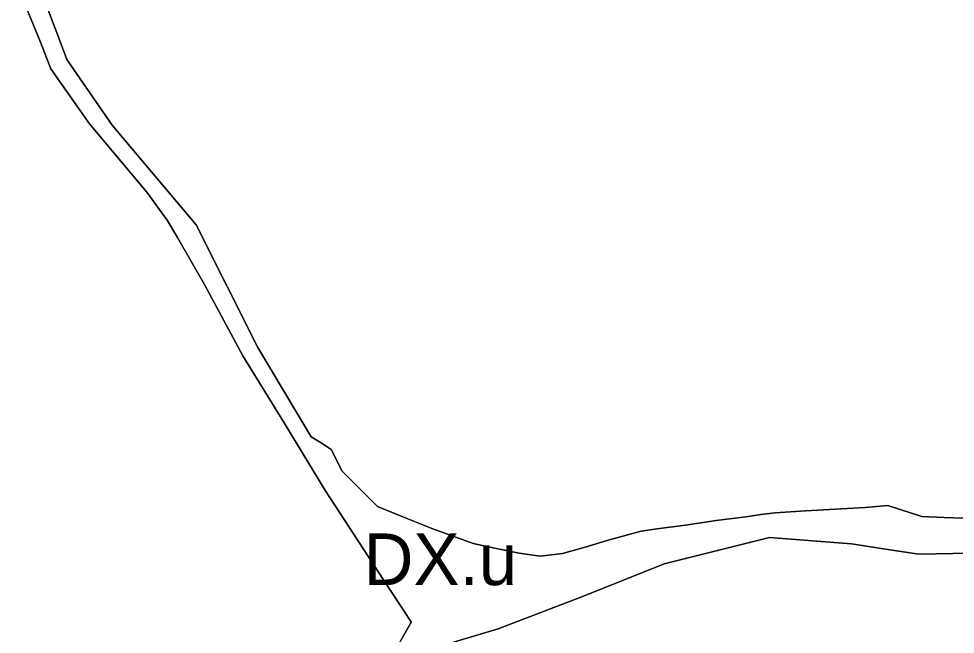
# Model space of a CAD drawing. Extents: x -555509 to -553005, y -1186756 to -1182560.
# Drawn here: x -554083.1 to -553829.3, y -1185206.5 to -1185039.8 of the extents above; entities that cross this region are included whole.
import ezdxf

# ---------------------------------------------------------------- set-up
doc = ezdxf.new("R2010")
doc.units = 0
for name, color, linetype in [('Level 26', 7, 'Continuous'), ('Level 59', 7, 'Continuous'), ('OBRYS_PLOCH', 7, 'Continuous'), ('stav_AP', 7, 'Continuous'), ('stav_ZZ', 7, 'Continuous')]:
    doc.layers.add(name, color=color, linetype=linetype)

msp = doc.modelspace()

# ---------------------------------------------------------------- linework, layer by layer
at = {"layer": 'Level 26'}
for p, q in [((-554081.61, -1185035.41), (-554077.13, -1185046.17)), ((-554077.13, -1185046.17), (-554074.36, -1185053.38)), ((-554069.98, -1185050.91), (-554071.76, -1185046.22)), ((-554057.78, -1185068.66), (-554069.98, -1185050.91)), ((-554074.36, -1185053.38), (-554063.92, -1185068.3)), ((-554035.01, -1185095.67), (-554057.78, -1185068.66)), ((-554018.25, -1185128.8), (-554035.01, -1185095.67)), ((-554003.82, -1185153), (-554018.25, -1185128.8)), ((-554022.29, -1185131.09), (-554011.1, -1185149.21)), ((-554011.1, -1185149.21), (-554000.1, -1185167.42)), ((-554001.09, -1185154.69), (-554003.82, -1185153)), ((-553999.76, -1185155.59), (-554001.09, -1185154.69)), ((-553998.43, -1185156.49), (-553999.76, -1185155.59)), ((-554000.1, -1185167.42), (-553986.93, -1185187.59)), ((-553978.99, -1185174.65), (-553985.83, -1185171.9)), ((-553970.89, -1185177.98), (-553978.99, -1185174.65)), ((-553959.95, -1185181.92), (-553970.89, -1185177.98)), ((-553952.8, -1185183.42), (-553959.95, -1185181.92)), ((-553947.5, -1185184.53), (-553952.8, -1185183.42)), ((-553986.93, -1185187.59), (-553982.86, -1185193.83)), ((-553982.86, -1185193.83), (-553978.84, -1185199.98)), ((-553978.84, -1185199.98), (-553976.73, -1185203.21))]:
    msp.add_line(p, q, dxfattribs=at)
for points in [[(-554071.76, -1185046.22), (-554081.96, -1185019.29), (-554083.05, -1184999.19), (-554080.23, -1184986.06), (-554075.76, -1184976.26)], [(-554063.92, -1185068.3), (-554048.37, -1185086.75), (-554042.8, -1185094.34), (-554040.07, -1185099.07), (-554032.59, -1185112.01), (-554022.29, -1185131.09)], [(-553985.83, -1185171.9), (-553995.39, -1185162.33), (-553998.43, -1185156.49)], [(-553827.15, -1185175.08), (-553832.36, -1185174.84), (-553838.41, -1185174.56), (-553847.6, -1185171.64), (-553853.73, -1185172.13), (-553861.8, -1185172.59), (-553869.86, -1185173.07), (-553878.14, -1185173.59), (-553881.97, -1185174.05), (-553886.1, -1185174.65), (-553894.12, -1185175.66), (-553902.43, -1185176.91), (-553910.2, -1185177.97), (-553914.44, -1185178.6), (-553923.4, -1185181.02), (-553929.56, -1185182.94), (-553935.71, -1185184.62), (-553941.77, -1185185.36), (-553947.5, -1185184.53)], [(-554002.44, -1185238.44), (-553985.07, -1185223.8), (-553967.75, -1185210.53), (-553965.29, -1185208.64), (-553953.2, -1185204.97), (-553929.57, -1185195.95), (-553908.21, -1185187.44), (-553879.62, -1185180.24), (-553857.41, -1185182), (-553848.22, -1185183.48), (-553839.2, -1185184.82), (-553820.75, -1185184.42)], [(-553976.73, -1185203.21), (-553980.01, -1185209.02), (-553983.66, -1185211.53), (-554006.5, -1185227.26), (-554018.08, -1185235.23), (-554046.19, -1185248.33), (-554062.2, -1185252.34), (-554060.74, -1185258.05), (-554074.42, -1185261.1), (-554072.76, -1185267.53), (-554070.29, -1185277.21)]]:
    msp.add_lwpolyline(points, dxfattribs=at)
at = {"layer": 'OBRYS_PLOCH'}
for p, q in [((-554077.13, -1185046.17), (-554081.61, -1185035.41)), ((-554081.61, -1185035.41), (-554077.13, -1185046.17)), ((-554074.36, -1185053.38), (-554077.13, -1185046.17)), ((-554077.13, -1185046.17), (-554074.36, -1185053.38)), ((-554071.76, -1185046.22), (-554069.98, -1185050.91)), ((-554069.98, -1185050.91), (-554071.76, -1185046.22)), ((-554069.98, -1185050.91), (-554057.78, -1185068.66)), ((-554057.78, -1185068.66), (-554069.98, -1185050.91)), ((-554063.92, -1185068.3), (-554074.36, -1185053.38)), ((-554074.36, -1185053.38), (-554063.92, -1185068.3)), ((-554057.78, -1185068.66), (-554035.01, -1185095.67)), ((-554035.01, -1185095.67), (-554057.78, -1185068.66)), ((-554035.01, -1185095.67), (-554018.25, -1185128.8)), ((-554018.25, -1185128.8), (-554035.01, -1185095.67)), ((-554018.25, -1185128.8), (-554003.82, -1185153)), ((-554003.82, -1185153), (-554018.25, -1185128.8)), ((-554011.1, -1185149.21), (-554022.29, -1185131.09)), ((-554022.29, -1185131.09), (-554011.1, -1185149.21)), ((-554000.1, -1185167.42), (-554011.1, -1185149.21)), ((-554011.1, -1185149.21), (-554000.1, -1185167.42)), ((-554003.82, -1185153), (-554001.09, -1185154.69)), ((-554001.09, -1185154.69), (-554003.82, -1185153)), ((-554001.09, -1185154.69), (-553999.76, -1185155.59)), ((-553999.76, -1185155.59), (-554001.09, -1185154.69)), ((-553999.76, -1185155.59), (-553998.43, -1185156.49)), ((-553998.43, -1185156.49), (-553999.76, -1185155.59)), ((-553998.43, -1185156.49), (-553995.39, -1185162.33)), ((-553995.39, -1185162.33), (-553985.83, -1185171.9)), ((-553986.93, -1185187.59), (-554000.1, -1185167.42)), ((-554000.1, -1185167.42), (-553986.93, -1185187.59)), ((-553985.83, -1185171.9), (-553978.99, -1185174.65)), ((-553978.99, -1185174.65), (-553985.83, -1185171.9)), ((-553847.6, -1185171.64), (-553838.41, -1185174.56)), ((-553978.99, -1185174.65), (-553970.89, -1185177.98)), ((-553970.89, -1185177.98), (-553978.99, -1185174.65)), ((-553970.89, -1185177.98), (-553959.95, -1185181.92)), ((-553959.95, -1185181.92), (-553970.89, -1185177.98)), ((-553952.8, -1185183.42), (-553959.95, -1185181.92)), ((-553947.5, -1185184.53), (-553952.8, -1185183.42)), ((-553947.5, -1185184.53), (-553941.77, -1185185.36)), ((-553982.86, -1185193.83), (-553986.93, -1185187.59)), ((-553986.93, -1185187.59), (-553982.86, -1185193.83)), ((-553978.84, -1185199.98), (-553982.86, -1185193.83)), ((-553982.86, -1185193.83), (-553978.84, -1185199.98)), ((-553976.73, -1185203.21), (-553978.84, -1185199.98)), ((-553978.84, -1185199.98), (-553976.73, -1185203.21))]:
    msp.add_line(p, q, dxfattribs=at)
for points in [[(-554071.76, -1185046.22), (-554081.96, -1185019.29), (-554083.05, -1184999.19), (-554080.23, -1184986.06), (-554075.76, -1184976.26)], [(-554082.99, -1185000.29), (-554081.96, -1185019.29), (-554071.76, -1185046.22)], [(-554022.29, -1185131.09), (-554032.59, -1185112.01), (-554040.07, -1185099.07), (-554042.8, -1185094.34), (-554048.37, -1185086.75), (-554063.92, -1185068.3)], [(-554063.92, -1185068.3), (-554048.37, -1185086.75), (-554042.8, -1185094.34), (-554040.07, -1185099.07), (-554032.59, -1185112.01), (-554022.29, -1185131.09)], [(-553985.83, -1185171.9), (-553995.39, -1185162.33), (-553998.43, -1185156.49)], [(-553827.15, -1185175.08), (-553832.36, -1185174.84), (-553838.41, -1185174.56), (-553847.6, -1185171.64), (-553853.73, -1185172.13), (-553861.8, -1185172.59), (-553869.86, -1185173.07), (-553878.14, -1185173.59), (-553881.97, -1185174.05), (-553886.1, -1185174.65), (-553894.12, -1185175.66), (-553902.43, -1185176.91), (-553910.2, -1185177.97), (-553914.44, -1185178.6), (-553923.4, -1185181.02), (-553929.56, -1185182.94), (-553935.71, -1185184.62), (-553941.77, -1185185.36), (-553947.5, -1185184.53)], [(-553941.77, -1185185.36), (-553935.71, -1185184.62), (-553929.56, -1185182.94), (-553923.4, -1185181.02), (-553914.44, -1185178.6), (-553910.2, -1185177.97), (-553902.43, -1185176.91), (-553894.12, -1185175.66), (-553886.1, -1185174.65), (-553881.97, -1185174.05), (-553878.14, -1185173.59), (-553869.86, -1185173.07), (-553861.8, -1185172.59), (-553853.73, -1185172.13), (-553847.6, -1185171.64)], [(-553838.41, -1185174.56), (-553832.36, -1185174.84), (-553827.15, -1185175.08), (-553822.07, -1185175.42), (-553816.46, -1185175.68), (-553810.83, -1185175.84), (-553805.94, -1185176.14), (-553800.13, -1185176.62), (-553788.39, -1185178.93), (-553782.44, -1185179.08), (-553776.33, -1185179.1), (-553770.3, -1185179.21), (-553764.56, -1185179.53), (-553754.56, -1185181.46)], [(-554002.44, -1185238.44), (-553985.07, -1185223.8), (-553967.75, -1185210.53), (-553965.29, -1185208.64), (-553953.2, -1185204.97), (-553929.57, -1185195.95), (-553908.21, -1185187.44), (-553879.62, -1185180.24), (-553857.41, -1185182), (-553848.22, -1185183.48), (-553839.2, -1185184.82), (-553820.75, -1185184.42)], [(-553820.75, -1185184.42), (-553839.2, -1185184.82), (-553848.22, -1185183.48), (-553857.41, -1185182), (-553879.62, -1185180.24), (-553908.21, -1185187.44), (-553929.57, -1185195.95), (-553953.2, -1185204.97), (-553965.29, -1185208.64)], [(-553959.95, -1185181.92), (-553952.8, -1185183.42), (-553947.5, -1185184.53)], [(-553976.73, -1185203.21), (-553980.01, -1185209.02), (-553983.66, -1185211.53), (-554006.5, -1185227.26), (-554018.08, -1185235.23), (-554046.19, -1185248.33), (-554062.2, -1185252.34), (-554060.74, -1185258.05), (-554074.42, -1185261.1), (-554072.76, -1185267.53), (-554070.29, -1185277.21)], [(-554006.5, -1185227.26), (-553983.66, -1185211.53), (-553980.01, -1185209.02), (-553976.73, -1185203.21)]]:
    msp.add_lwpolyline(points, dxfattribs=at)
at = {"layer": 'stav_AP'}
msp.add_lwpolyline([(-553820.75, -1185184.42), (-553839.2, -1185184.82), (-553848.22, -1185183.48), (-553857.41, -1185182), (-553879.62, -1185180.24), (-553908.21, -1185187.44), (-553929.57, -1185195.95), (-553953.2, -1185204.97), (-553965.29, -1185208.64)], dxfattribs=at)
at = {"layer": 'stav_ZZ'}
for p, q in [((-554077.13, -1185046.17), (-554081.61, -1185035.41)), ((-554074.36, -1185053.38), (-554077.13, -1185046.17)), ((-554071.76, -1185046.22), (-554069.98, -1185050.91)), ((-554069.98, -1185050.91), (-554057.78, -1185068.66)), ((-554063.92, -1185068.3), (-554074.36, -1185053.38)), ((-554057.78, -1185068.66), (-554035.01, -1185095.67)), ((-554035.01, -1185095.67), (-554018.25, -1185128.8)), ((-554018.25, -1185128.8), (-554003.82, -1185153)), ((-554011.1, -1185149.21), (-554022.29, -1185131.09)), ((-554000.1, -1185167.42), (-554011.1, -1185149.21)), ((-554003.82, -1185153), (-554001.09, -1185154.69)), ((-554001.09, -1185154.69), (-553999.76, -1185155.59)), ((-553999.76, -1185155.59), (-553998.43, -1185156.49)), ((-553998.43, -1185156.49), (-553995.39, -1185162.33)), ((-553995.39, -1185162.33), (-553985.83, -1185171.9)), ((-553986.93, -1185187.59), (-554000.1, -1185167.42)), ((-553985.83, -1185171.9), (-553978.99, -1185174.65)), ((-553847.6, -1185171.64), (-553838.41, -1185174.56)), ((-553978.99, -1185174.65), (-553970.89, -1185177.98)), ((-553970.89, -1185177.98), (-553959.95, -1185181.92)), ((-553947.5, -1185184.53), (-553941.77, -1185185.36)), ((-553982.86, -1185193.83), (-553986.93, -1185187.59)), ((-553978.84, -1185199.98), (-553982.86, -1185193.83)), ((-553976.73, -1185203.21), (-553978.84, -1185199.98))]:
    msp.add_line(p, q, dxfattribs=at)
for points in [[(-554082.99, -1185000.29), (-554081.96, -1185019.29), (-554071.76, -1185046.22)], [(-554022.29, -1185131.09), (-554032.59, -1185112.01), (-554040.07, -1185099.07), (-554042.8, -1185094.34), (-554048.37, -1185086.75), (-554063.92, -1185068.3)], [(-553941.77, -1185185.36), (-553935.71, -1185184.62), (-553929.56, -1185182.94), (-553923.4, -1185181.02), (-553914.44, -1185178.6), (-553910.2, -1185177.97), (-553902.43, -1185176.91), (-553894.12, -1185175.66), (-553886.1, -1185174.65), (-553881.97, -1185174.05), (-553878.14, -1185173.59), (-553869.86, -1185173.07), (-553861.8, -1185172.59), (-553853.73, -1185172.13), (-553847.6, -1185171.64)], [(-553838.41, -1185174.56), (-553832.36, -1185174.84), (-553827.15, -1185175.08), (-553822.07, -1185175.42), (-553816.46, -1185175.68), (-553810.83, -1185175.84), (-553805.94, -1185176.14), (-553800.13, -1185176.62), (-553788.39, -1185178.93), (-553782.44, -1185179.08), (-553776.33, -1185179.1), (-553770.3, -1185179.21), (-553764.56, -1185179.53), (-553754.56, -1185181.46)], [(-553959.95, -1185181.92), (-553952.8, -1185183.42), (-553947.5, -1185184.53)], [(-554006.5, -1185227.26), (-553983.66, -1185211.53), (-553980.01, -1185209.02), (-553976.73, -1185203.21)]]:
    msp.add_lwpolyline(points, dxfattribs=at)

# ---------------------------------------------------------------- texts
at = {"layer": 'Level 59'}
msp.add_text('DX.u', height=14, dxfattribs=at).set_placement((-553989.63, -1185193.18))

doc.saveas('drawing.dxf')
